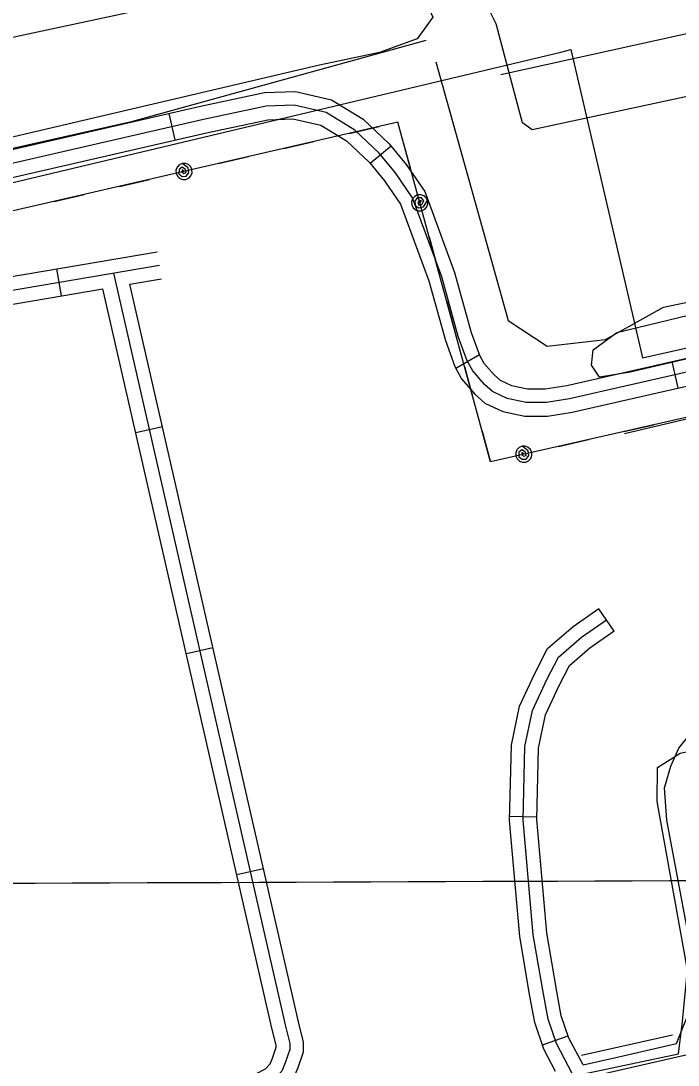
# Model space of a CAD drawing. Extents: x 3392644 to 3430565, y 576657 to 602123.
# Drawn here: x 3420949 to 3421674, y 587989 to 589141 of the extents above; entities that cross this region are included whole.
import ezdxf

# ---------------------------------------------------------------- set-up
doc = ezdxf.new("R2010")
doc.units = 0
for name, color, linetype in [('V-GRID-MAJR', 7, 'Continuous'), ('V-ROAD-CNTR', 7, 'Continuous'), ('V-SITE-OTLN', 7, 'Continuous'), ('V-SITE-VEGE', 7, 'Continuous'), ('V-TOPO-BNDY', 7, 'Continuous'), ('V-TOPO-SHOR', 7, 'Continuous'), ('V-UTIL-LINE', 7, 'Continuous')]:
    doc.layers.add(name, color=color, linetype=linetype)

msp = doc.modelspace()

# ---------------------------------------------------------------- linework, layer by layer
at = {"layer": 'V-GRID-MAJR'}
msp.add_spline([(3396759.069, 588105.428), (3402028.4020000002, 588122.6730000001), (3407297.732, 588140.684), (3412567.059, 588159.461), (3417836.383, 588179.004), (3423105.705, 588199.314), (3428375.023, 588220.3910000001), (3428375.024, 588220.3910000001)], degree=3, dxfattribs=at)
at = {"layer": 'V-ROAD-CNTR'}
for p, q in [((3421112.673736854, 589038.8138959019), (3421119.3927234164, 589009.5759543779)), ((3421357.9142463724, 589002.7639680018), (3421334.6522928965, 588983.8190058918)), ((3420988.7179847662, 588867.297238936), (3420993.7339747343, 588837.719298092)), ((3421455.106051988, 588772.4324286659), (3421429.0251041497, 588757.6074583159)), ((3421667.5146271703, 588765.31044291), (3421674.167613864, 588736.057501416)), ((3421076.2218097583, 588686.918599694), (3421105.467751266, 588693.6025863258)), ((3421586.3577894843, 588492.4019887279), (3421603.402755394, 588467.7150381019)), ((3421131.9276983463, 588443.2040871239), (3421161.173639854, 588449.8890737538)), ((3421488.6179849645, 588263.6764461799), (3421518.6099249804, 588263.0004475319)), ((3421187.6335869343, 588199.489574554), (3421216.8795284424, 588206.1745611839)), ((3421524.5809130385, 588011.7369500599), (3421552.997856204, 588021.350930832))]:
    msp.add_line(p, q, dxfattribs=at)
for points in [[(3420234.026494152, 588836.9002997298), (3421147.52066716, 589046.821879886), (3421218.0215261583, 589061.883849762), (3421252.288457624, 589062.9838475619), (3421291.8733784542, 589053.9028657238), (3421326.788308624, 589032.5579084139), (3421355.774250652, 589005.3919627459), (3421374.5032131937, 588982.3940087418), (3421394.933172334, 588952.8420678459), (3421427.864106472, 588863.3562468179), (3421446.1980698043, 588797.3733787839), (3421455.233051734, 588772.2084291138), (3421460.152041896, 588763.5544464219), (3421471.656018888, 588750.287472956), (3421477.9320063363, 588744.6454842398), (3421490.458981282, 588738.8204958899), (3421508.3809454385, 588734.9525036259), (3421527.7289067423, 588735.121503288), (3421551.68985882, 588738.968495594), (3422288.059386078, 588906.4431606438), (3423199.19156381, 589114.787743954), (3424199.358563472, 589343.8892857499), (3425271.3764194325, 589591.84878983), (3426002.3019575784, 589758.0254574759)], [(3426005.622950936, 589743.397486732), (3425274.7294127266, 589577.2288190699), (3424202.7235567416, 589329.271314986), (3423202.5365571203, 589100.1657731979), (3422291.394379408, 588891.818189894), (3421554.5448531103, 588724.2345250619), (3421528.98990422, 588720.131533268), (3421506.8459485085, 588719.938533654), (3421485.65499089, 588724.511524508), (3421469.5730230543, 588731.9905095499), (3421460.9340403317, 588739.75549402), (3421447.8460665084, 588754.85046383), (3421441.553079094, 588765.9214416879), (3421431.8940984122, 588792.8253878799), (3421413.57513505, 588858.7502560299), (3421381.513199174, 588945.8770817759), (3421362.5002372, 588973.379026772), (3421344.7802726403, 588995.1369832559), (3421317.652326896, 589020.5619324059), (3421286.136389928, 589039.8298938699), (3421250.8284605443, 589047.928877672), (3421219.843522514, 589046.9348796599), (3421150.7676606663, 589032.1769091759), (3420237.404487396, 588822.2853289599)], [(3420240.7824806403, 588807.6703581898), (3421154.014654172, 589017.5319384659), (3421221.6655188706, 589031.9859095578), (3421249.368463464, 589032.8739077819), (3421280.399401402, 589025.7569220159), (3421308.516345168, 589008.565956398), (3421333.7862946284, 588984.8820037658), (3421350.497261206, 588964.3640448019), (3421368.093226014, 588938.912095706), (3421399.286163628, 588854.1442652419), (3421417.59012702, 588788.277396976), (3421427.873106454, 588759.634454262), (3421435.5400911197, 588746.146481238), (3421450.2120617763, 588729.223515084), (3421461.2140397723, 588719.3355348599), (3421480.851000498, 588710.2025531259), (3421505.3109515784, 588704.9245636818), (3421530.250901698, 588705.1415632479), (3421557.3998474, 588709.50055453), (3422294.729372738, 588877.1932191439), (3423205.8815504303, 589085.5438024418), (3424206.088550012, 589314.6533442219), (3425278.0824060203, 589562.60884831), (3426008.943944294, 589728.7695159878)], [(3419687.0325881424, 588239.1514952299), (3419683.979594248, 588325.8133219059), (3419696.2225697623, 588352.343268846), (3419711.757538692, 588365.3802427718), (3419730.6575008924, 588374.1602252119), (3419773.572415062, 588388.0421974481), (3420466.679028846, 588545.212883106), (3420494.957972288, 588559.1718551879), (3420517.024928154, 588571.1708311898), (3420534.732892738, 588582.5498084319), (3420556.6058489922, 588600.9627716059), (3420583.1317959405, 588623.7737259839), (3420622.5537170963, 588663.7876459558), (3420657.9716462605, 588707.5345584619), (3420686.4015894, 588743.169487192), (3420709.103543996, 588766.1144413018), (3420736.2214897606, 588786.09540134), (3420758.0944460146, 588801.1363712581), (3420780.7684006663, 588814.6263442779), (3420816.268329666, 588828.948315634), (3420847.904266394, 588840.2022931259), (3420910.749140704, 588854.073265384), (3421099.6917628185, 588886.1192012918)], [(3419702.919556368, 588214.2455450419), (3419699.0955640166, 588322.7713279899), (3419708.435545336, 588343.0102875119), (3419719.87852245, 588352.613268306), (3419736.146489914, 588360.170253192), (3419777.547407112, 588373.5632264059), (3420471.7270187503, 588530.976911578), (3420501.8629584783, 588545.8528818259), (3420524.67191286, 588558.2548570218), (3420543.653874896, 588570.4528326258), (3420566.325829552, 588589.537794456), (3420593.38177544, 588612.804747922), (3420633.7516947, 588653.7806659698), (3420669.663622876, 588698.137577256), (3420697.627566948, 588733.188507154), (3420718.943524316, 588754.732464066), (3420744.9224723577, 588773.874425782), (3420766.187429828, 588788.4973965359), (3420787.448387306, 588801.146371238), (3420821.590319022, 588814.92034369), (3420852.0502581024, 588825.7563220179), (3420913.62113496, 588839.346294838), (3421102.1997578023, 588871.33023087)], [(3421051.4258593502, 588862.7182480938), (3421240.9424803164, 588033.579906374), (3421246.21046978, 588012.9129477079), (3421246.103469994, 588006.53696046), (3421241.0904800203, 587991.69199015), (3421237.3034875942, 587982.49700854), (3421228.381505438, 587972.9190276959), (3421213.11553597, 587965.0860433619), (3421165.97563025, 587952.3740687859), (3420692.613576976, 587845.55228243), (3420672.4066173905, 587841.953289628), (3420655.129651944, 587845.0902833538), (3420643.3846754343, 587849.400274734), (3420631.710698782, 587858.539256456), (3420618.9707242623, 587879.4652146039), (3420609.884742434, 587918.2441370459), (3420582.343797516, 588029.6309142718), (3420480.0360021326, 588457.3900587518), (3420453.0870560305, 588526.749920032)], [(3421069.58582303, 588850.5842723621), (3421104.707752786, 588856.5412604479)], [(3420473.368015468, 588515.9689415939), (3420494.3869734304, 588461.87104979), (3420596.918768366, 588033.175907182), (3420624.4687132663, 587921.7551300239), (3420633.028696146, 587885.2192030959), (3420643.104675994, 587868.6692361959), (3420650.770660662, 587862.668248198), (3420659.0826440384, 587859.618254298), (3420672.4326173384, 587857.194259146), (3420689.645582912, 587860.2602530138), (3421162.3706374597, 587966.9380396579), (3421207.678546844, 587979.1560152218), (3421219.196523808, 587985.0650034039), (3421224.471513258, 587990.7279920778), (3421227.034508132, 587996.9529796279), (3421231.1444999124, 588009.123955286), (3421231.178499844, 588011.1549512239), (3421226.361509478, 588030.0559134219), (3421039.9608822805, 588845.5602824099)], [(3420473.368015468, 588515.9689415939), (3420476.775008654, 588516.7409400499), (3420508.767944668, 588532.533908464), (3420532.318897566, 588545.338882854), (3420552.574857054, 588558.3558568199), (3420576.0458101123, 588578.1128173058), (3420603.63175494, 588601.8357698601), (3420644.949672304, 588643.773685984), (3420681.3555994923, 588688.74059605), (3420708.853544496, 588723.2075271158), (3420728.783504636, 588743.35048683), (3420753.6234549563, 588761.653450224), (3420774.280413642, 588775.8584218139), (3420794.128373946, 588787.6663981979), (3420826.912308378, 588800.8923717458), (3420856.1962498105, 588811.31035091), (3420916.493129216, 588824.6193242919), (3421039.9608822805, 588845.5602824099)], [(3420974.854012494, 587893.866185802), (3421169.5806230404, 587937.810097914), (3421218.552525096, 587951.016071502), (3421237.5664870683, 587960.7730519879), (3421250.13546193, 587974.266025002), (3421255.146451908, 587986.4310006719), (3421261.062440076, 588003.9499656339), (3421261.2424397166, 588014.670944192), (3421255.5234511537, 588037.1038993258), (3421069.58582303, 588850.5842723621)], [(3421539.2498837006, 587982.331008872), (3421526.2069097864, 588006.9299596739), (3421516.363929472, 588036.0219014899), (3421510.9259403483, 588065.197843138), (3421499.6509628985, 588131.1277112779), (3421488.5119851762, 588258.9774555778), (3421490.3859814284, 588342.235289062), (3421499.43996332, 588384.9752035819), (3421516.2179297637, 588421.2071311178), (3421530.402901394, 588448.7450760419), (3421558.468845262, 588473.1470272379), (3421586.872788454, 588492.7579880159)], [(3421561.63983892, 587972.1230292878), (3421540.026882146, 588012.885947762), (3421530.9149003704, 588039.8188938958), (3421525.692910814, 588067.8368378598), (3421514.5409331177, 588133.0467074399), (3421503.526955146, 588259.4614546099), (3421505.350951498, 588340.4972925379), (3421513.7629346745, 588380.209213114), (3421529.6969028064, 588414.618144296), (3421542.4188773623, 588439.3150949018), (3421567.6798268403, 588461.279050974), (3421595.39477141, 588480.4140127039)], [(3421569.4888232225, 587989.339994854), (3421553.846854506, 588018.8419358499), (3421545.4658712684, 588043.615886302), (3421540.45988128, 588070.475832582), (3421529.430903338, 588134.9657036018), (3421518.541925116, 588259.9454536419), (3421520.315921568, 588338.7592960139), (3421528.085906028, 588375.443222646), (3421543.1758758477, 588408.0291574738), (3421554.4348533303, 588429.8851137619), (3421576.8908084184, 588449.41107471), (3421603.916754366, 588468.070037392)], [(3421672.447617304, 588013.0999473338), (3421691.3825794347, 588059.7508540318), (3421694.35457349, 588074.1228252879), (3421690.4965812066, 588106.8317598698), (3421661.701638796, 588259.3264548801), (3421659.317643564, 588294.9033837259), (3421666.3796294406, 588319.034335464), (3421675.091612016, 588338.6302962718), (3421686.817588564, 588353.5072665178), (3421707.7795466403, 588371.4652306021), (3421736.951488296, 588386.804199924), (3421766.235429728, 588395.8961817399), (3421799.816362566, 588402.9451676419), (3421824.9673122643, 588405.844161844), (3421848.2192657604, 588403.955165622), (3421864.682232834, 588399.4241746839), (3421886.6731888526, 588390.8551918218), (3421897.81916656, 588381.0962113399), (3421904.110153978, 588375.1992231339), (3421910.00914218, 588368.1052373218), (3421918.833124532, 588352.582268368), (3421922.580117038, 588334.960303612), (3421983.1567340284, 588120.6699663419)], [(3421230.359501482, 586684.4696046), (3421377.622206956, 586713.813545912), (3421920.673120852, 586838.277296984), (3422237.4624872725, 586909.3371548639), (3422255.91345037, 586915.036143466), (3422262.51343717, 586918.788135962), (3422267.697426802, 586921.503130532), (3422275.262411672, 586928.5701163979), (3422279.2774036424, 586934.0901053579), (3422280.6984007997, 586941.801089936), (3422278.847404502, 586955.9600616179), (3422275.0824120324, 586983.3970067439), (3422265.7904306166, 587038.396896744), (3422042.2538776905, 588043.1588872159), (3422037.599886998, 588052.354868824), (3422033.0318961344, 588061.859849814), (3422025.515911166, 588069.4738345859), (3422016.537929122, 588075.019823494), (3422010.91394037, 588076.522820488), (3422006.5789490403, 588076.6818201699), (3421771.471419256, 588020.5039325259), (3421609.062744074, 587983.115007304), (3420972.515017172, 587835.5703023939)], [(3421569.4888232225, 587989.339994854), (3421605.686750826, 587997.7299780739), (3421672.447617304, 588013.0999473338)]]:
    msp.add_lwpolyline(points, dxfattribs=at)
at = {"layer": 'V-SITE-OTLN'}
msp.add_lwpolyline([(3421233.784, 587908.517), (3421674.919, 588001.533), (3421679.085, 588037.441), (3421684.633, 588094.463), (3421651.037, 588280.018), (3421651.7600000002, 588317.283), (3421676.676, 588333.356), (3421877.96, 588377.755), (3421892.085, 588372.694), (3421901.622, 588360.2980000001), (3421958.2090000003, 588127.921), (3421964.535, 588074.769), (3421995.47, 588079.185), (3422042.3140000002, 588085.872), (3422129.714, 587708.073)], dxfattribs=at)
at = {"layer": 'V-SITE-VEGE'}
for points in [[(3422418.218, 589215.618), (3421513.311, 589020.87), (3421502.74, 589028.328), (3421497.153, 589049.017), (3421473.767, 589137.651), (3421459.58, 589165.88)], [(3423204.339, 589122.479), (3421621.419, 588753.378), (3421587.697, 588748.041), (3421578.87, 588761.0970000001), (3421580.537, 588778.139), (3421606.583, 588797.367), (3422497.22, 589012.8420000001), (3422521.761, 589039.904), (3422520.36, 589064.316), (3422508.2770000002, 589098.946), (3422473.836, 589139.76), (3422446.913, 589141.808)]]:
    msp.add_lwpolyline(points, dxfattribs=at)
msp.add_lwpolyline([(3420334.055, 588880.629), (3420076.609, 588808.011), (3420035.27, 588801.324), (3419994.838, 588819.238), (3420013.065, 588867.833), (3420079.935, 588898.211), (3420735.862, 589079.301), (3421257.752, 589191.433), (3421331.918, 589196.912), (3421372.35, 589178.998), (3421396.367, 589161.6900000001), (3421403.969, 589144.9890000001), (3421386.647, 589120.992), (3421345.007, 589106.105), (3421278.744, 589092.128), (3420491.2, 588907.679)], close=True, dxfattribs=at)
at = {"layer": 'V-TOPO-BNDY'}
for p, q in [((3421635.122, 588769.478), (3425734.461, 589690.803)), ((3421544.912, 589106.4130000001), (3421556.106, 589109.2020000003)), ((3421556.106, 589109.202), (3421624.6180000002, 588813.921)), ((3414370.3243064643, 587401.4639773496), (3421544.912, 589106.4129999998)), ((3421624.6180000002, 588813.921), (3421635.122, 588769.478))]:
    msp.add_line(p, q, dxfattribs=at)
at = {"layer": 'V-TOPO-SHOR'}
for p, q in [((3421478.757684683, 589081.9052323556), (3422470.993268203, 589299.8358215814)), ((3421567.776, 588000.208), (3421668.026, 588022.767))]:
    msp.add_line(p, q, dxfattribs=at)
for points in [[(3421407.26580957, 589095.9334447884), (3421486.8888092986, 588810.4595106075), (3421529.8566704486, 588782.0394053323), (3421594.1266219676, 588789.4171919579), (3421658.2926647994, 588825.370946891), (3423735.6357288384, 589261.5698285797), (3424385.219464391, 589406.8135927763), (3424842.0972540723, 589501.3480287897), (3425712.962903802, 589697.4050298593), (3427076.3483720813, 590009.5583290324), (3427418.9482657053, 590096.5331382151), (3427490.414163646, 590089.6489178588), (3427329.609533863, 591089.2363108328), (3427205.5639513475, 591803.1939065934), (3426993.7642444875, 593074.0711582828), (3426906.0360973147, 593623.8468221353), (3426789.16048405, 594330.6864029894)], [(3424942.7307975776, 588777.2583646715), (3424781.6738236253, 589338.9032922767), (3424764.368306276, 589412.6686217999), (3423623.7729337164, 589164.320003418), (3422568.38353461, 588910.6021166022), (3421615.113272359, 588685.6510412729)], [(3419941.8710000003, 588768.189), (3420223.606, 588833.881), (3420608.347, 588926.08), (3421073.09, 589030.225), (3421396.44, 589119.704)]]:
    msp.add_lwpolyline(points, dxfattribs=at)
at = {"layer": 'V-UTIL-LINE'}
for points in [[(3428366.7649063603, 590248.3025192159), (3426811.94, 589891.252), (3425353.1180000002, 589554.683), (3423888.127, 589216.58), (3421944.1040000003, 588762.7980000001), (3421467.306, 588654.586), (3421365.09, 589029.159), (3418707.8680000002, 588416.73)], [(3421311.58, 589016.826), (3421344.711, 589024.462)], [(3421239.472, 589000.207), (3421272.603, 589007.843)], [(3421370.115, 589010.746), (3421379.066, 588977.9450000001)], [(3421129.378, 588974.833), (3421127.252, 588976.7710000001), (3421126.954, 588974.463), (3421129.0300000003, 588972.665), (3421131.793, 588973.635), (3421131.188, 588976.978), (3421127.275, 588979.56), (3421123.894, 588976.956), (3421123.686, 588972.098), (3421127.4420000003, 588969.479), (3421131.912, 588969.514), (3421134.846, 588973.343), (3421133.927, 588978.7710000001), (3421127.357, 588983.603), (3421124.1550000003, 588982.162), (3421121.747, 588979.605), (3421120.502, 588976.321), (3421120.608, 588972.811), (3421122.049, 588969.609), (3421124.606, 588967.202), (3421127.89, 588965.957), (3421131.399, 588966.063), (3421134.602, 588967.504), (3421137.009, 588970.061), (3421138.254, 588973.344), (3421138.148, 588976.854), (3421136.707, 588980.056), (3421134.15, 588982.464), (3421130.867, 588983.709), (3421127.357, 588983.603)], [(3421167.363, 588983.588), (3421200.494, 588991.224)], [(3421058.225, 588958.434), (3421091.356, 588966.0700000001)], [(3420986.116, 588941.8150000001), (3421019.247, 588949.451)], [(3421389.338, 588940.3), (3421391.19, 588942.503), (3421388.872, 588942.708), (3421387.159, 588940.562), (3421388.237, 588937.84), (3421391.554, 588938.578), (3421393.978, 588942.591), (3421391.242, 588945.865), (3421386.378, 588945.879), (3421383.912, 588942.022), (3421384.125, 588937.556), (3421388.068, 588934.777), (3421393.455, 588935.912), (3421398.021, 588942.67), (3421396.453, 588945.812), (3421393.802, 588948.115), (3421390.472, 588949.229), (3421386.969, 588948.983), (3421383.827, 588947.415), (3421381.523, 588944.765), (3421380.41, 588941.434), (3421380.656, 588937.931), (3421382.223, 588934.789), (3421384.8740000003, 588932.486), (3421388.205, 588931.372), (3421391.708, 588931.618), (3421394.85, 588933.185), (3421397.153, 588935.836), (3421398.267, 588939.167), (3421398.021, 588942.67)], [(3421399.6, 588902.696), (3421408.551, 588869.895)], [(3421419.0810000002, 588831.306), (3421428.032, 588798.505)], [(3421438.562, 588759.917), (3421447.5130000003, 588727.116)], [(3421614.384, 588687.966), (3421647.541, 588695.491)], [(3421458.044, 588688.527), (3421466.995, 588655.726)], [(3421504.205, 588662.96), (3421502.085, 588664.905), (3421501.7800000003, 588662.599), (3421503.85, 588660.794), (3421506.616, 588661.754), (3421506.022, 588665.1), (3421502.117, 588667.6950000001), (3421498.728, 588665.102), (3421498.504, 588660.2440000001), (3421502.251, 588657.613), (3421506.721, 588657.633), (3421509.668, 588661.452), (3421508.767, 588666.883), (3421502.213, 588671.737), (3421499.006, 588670.307), (3421496.59, 588667.758), (3421495.3340000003, 588664.479), (3421495.428, 588660.968), (3421496.858, 588657.762), (3421499.407, 588655.346), (3421502.687, 588654.089), (3421506.197, 588654.184), (3421509.404, 588655.6140000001), (3421511.8200000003, 588658.1630000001), (3421513.076, 588661.442), (3421512.982, 588664.952), (3421511.552, 588668.159), (3421509.003, 588670.5750000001), (3421505.723, 588671.831), (3421502.213, 588671.737)], [(3421542.219, 588671.588), (3421575.376, 588679.113)]]:
    msp.add_lwpolyline(points, dxfattribs=at)

doc.saveas('drawing.dxf')
